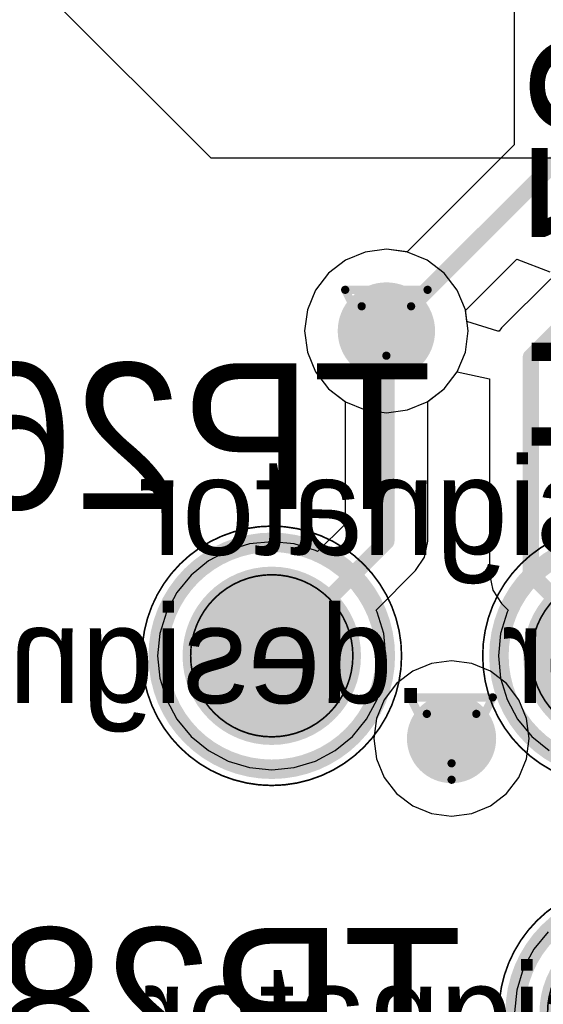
# Model space of a CAD drawing. Header units: millimetres. Extents: x 138 to 555, y 26 to 334.
# Tile 466 of 656: x 269.77 to 272.99, y 135.66 to 141.73. Entities that reach past the tile are written whole.
import ezdxf

# ---------------------------------------------------------------- set-up
doc = ezdxf.new("R2010")
doc.units = ezdxf.units.MM
for name, color, linetype in [('BottomLayer', 5, 'Continuous'), ('BottomOverlay', 54, 'Continuous'), ('BottomPaste', 16, 'Continuous'), ('BottomSolder', 6, 'Continuous'), ('DrillDrawing', 1, 'Continuous'), ('Mechanical21', 56, 'Continuous'), ('Mechanical30', 56, 'Continuous'), ('MidLayer1', 16, 'Continuous'), ('MidLayer2', 76, 'Continuous'), ('MidLayer3', 90, 'Continuous'), ('MidLayer4', 156, 'Continuous'), ('MultiLayer', 9, 'Continuous'), ('TopLayer', 1, 'Continuous'), ('ViaHoleLayer', 16, 'Continuous')]:
    doc.layers.add(name, color=color, linetype=linetype)

# ---------------------------------------------------------------- blocks, each defined once
blk = doc.blocks.new('TP_SMD_1MM_B_557')
at = {"layer": 'BottomLayer', "const_width": 0.5}
blk.add_lwpolyline([(-0.25, 0, 1), (0.25, 0, 1)], format="xyb", close=True, dxfattribs=at)
at = {"layer": 'BottomOverlay'}
for points, const_width in [([(0.7, 0, 1), (-0.7, 0, 1)], 0.12), ([(-0.73, 0, 1), (-0.67, 0, 1)], 0.06), ([(0.67, 0, 1), (0.73, 0, 1)], 0.06)]:
    blk.add_lwpolyline(points, format="xyb", close=True, dxfattribs=dict(at, const_width=const_width))
at = {"layer": 'BottomPaste', "const_width": 0.5}
blk.add_lwpolyline([(-0.25, 0, 1), (0.25, 0, 1)], format="xyb", close=True, dxfattribs=at)
at = {"layer": 'BottomSolder', "const_width": 0.55}
blk.add_lwpolyline([(-0.275, 0, 1), (0.275, 0, 1)], format="xyb", close=True, dxfattribs=at)
at = {"layer": 'Mechanical21'}
for points, const_width in [([(0.8, 0, 1), (-0.8, 0, 1)], 0.01), ([(-0.8025, 0, 1), (-0.7975, 0, 1)], 0.005), ([(0.7975, 0, 1), (0.8025, 0, 1)], 0.005)]:
    blk.add_lwpolyline(points, format="xyb", close=True, dxfattribs=dict(at, const_width=const_width))
at = {"layer": 'Mechanical30'}
for points, const_width in [([(0.5, 0, 1), (-0.5, 0, 1)], 0.01), ([(-0.5025, 0, 1), (-0.4975, 0, 1)], 0.005), ([(0.4975, 0, 1), (0.5025, 0, 1)], 0.005)]:
    blk.add_lwpolyline(points, format="xyb", close=True, dxfattribs=dict(at, const_width=const_width))
blk = doc.blocks.new('TP_SMD_1MM_B_558')
at = {"layer": 'BottomLayer', "const_width": 0.5}
blk.add_lwpolyline([(-0.25, 0, 1), (0.25, 0, 1)], format="xyb", close=True, dxfattribs=at)
at = {"layer": 'BottomOverlay'}
for points, const_width in [([(0.7, 0, 1), (-0.7, 0, 1)], 0.12), ([(-0.73, 0, 1), (-0.67, 0, 1)], 0.06), ([(0.67, 0, 1), (0.73, 0, 1)], 0.06)]:
    blk.add_lwpolyline(points, format="xyb", close=True, dxfattribs=dict(at, const_width=const_width))
at = {"layer": 'BottomPaste', "const_width": 0.5}
blk.add_lwpolyline([(-0.25, 0, 1), (0.25, 0, 1)], format="xyb", close=True, dxfattribs=at)
at = {"layer": 'BottomSolder', "const_width": 0.55}
blk.add_lwpolyline([(-0.275, 0, 1), (0.275, 0, 1)], format="xyb", close=True, dxfattribs=at)
at = {"layer": 'Mechanical21'}
for points, const_width in [([(0.8, 0, 1), (-0.8, 0, 1)], 0.01), ([(-0.8025, 0, 1), (-0.7975, 0, 1)], 0.005), ([(0.7975, 0, 1), (0.8025, 0, 1)], 0.005)]:
    blk.add_lwpolyline(points, format="xyb", close=True, dxfattribs=dict(at, const_width=const_width))
at = {"layer": 'Mechanical30'}
for points, const_width in [([(0.5, 0, 1), (-0.5, 0, 1)], 0.01), ([(-0.5025, 0, 1), (-0.4975, 0, 1)], 0.005), ([(0.4975, 0, 1), (0.5025, 0, 1)], 0.005)]:
    blk.add_lwpolyline(points, format="xyb", close=True, dxfattribs=dict(at, const_width=const_width))
blk = doc.blocks.new('TP_SMD_1MM_B_559')
at = {"layer": 'BottomLayer', "const_width": 0.5}
blk.add_lwpolyline([(-0.25, 0, 1), (0.25, 0, 1)], format="xyb", close=True, dxfattribs=at)
at = {"layer": 'BottomOverlay'}
for points, const_width in [([(0.7, 0, 1), (-0.7, 0, 1)], 0.12), ([(-0.73, 0, 1), (-0.67, 0, 1)], 0.06), ([(0.67, 0, 1), (0.73, 0, 1)], 0.06)]:
    blk.add_lwpolyline(points, format="xyb", close=True, dxfattribs=dict(at, const_width=const_width))
at = {"layer": 'BottomPaste', "const_width": 0.5}
blk.add_lwpolyline([(-0.25, 0, 1), (0.25, 0, 1)], format="xyb", close=True, dxfattribs=at)
at = {"layer": 'BottomSolder', "const_width": 0.55}
blk.add_lwpolyline([(-0.275, 0, 1), (0.275, 0, 1)], format="xyb", close=True, dxfattribs=at)
at = {"layer": 'Mechanical21'}
for points, const_width in [([(0.8, 0, 1), (-0.8, 0, 1)], 0.01), ([(-0.8025, 0, 1), (-0.7975, 0, 1)], 0.005), ([(0.7975, 0, 1), (0.8025, 0, 1)], 0.005)]:
    blk.add_lwpolyline(points, format="xyb", close=True, dxfattribs=dict(at, const_width=const_width))
at = {"layer": 'Mechanical30'}
for points, const_width in [([(0.5, 0, 1), (-0.5, 0, 1)], 0.01), ([(-0.5025, 0, 1), (-0.4975, 0, 1)], 0.005), ([(0.4975, 0, 1), (0.5025, 0, 1)], 0.005)]:
    blk.add_lwpolyline(points, format="xyb", close=True, dxfattribs=dict(at, const_width=const_width))

msp = doc.modelspace()

# ---------------------------------------------------------------- linework, layer by layer
at = {"layer": 'BottomLayer'}
for p, q in [((272.0269, 140.3154), (271.8964, 140.2982)), ((272.1574, 140.2982), (272.0269, 140.3154)), ((271.8964, 140.2982), (271.7747, 140.2478)), ((272.279, 140.2478), (272.1574, 140.2982)), ((271.7747, 140.2478), (271.6703, 140.1677)), ((272.3835, 140.1677), (272.279, 140.2478)), ((271.6703, 140.1677), (271.5901, 140.0632)), ((272.4636, 140.0632), (272.3835, 140.1677)), ((273.0397, 140.1331), (272.7373, 139.8306)), ((271.5901, 140.0632), (271.5398, 139.9416)), ((272.514, 139.9416), (272.4636, 140.0632)), ((271.5398, 139.9416), (271.5226, 139.8111)), ((272.5234, 139.8705), (272.514, 139.9416)), ((272.7135, 139.8093), (272.5234, 139.8705)), ((272.7373, 139.8306), (272.723, 139.8092)), ((271.5226, 139.8111), (271.5398, 139.6805)), ((272.723, 139.8092), (272.7135, 139.8093)), ((271.5398, 139.6805), (271.5901, 139.5589)), ((271.5901, 139.5589), (271.6703, 139.4545)), ((272.3835, 139.4545), (272.4636, 139.5589)), ((272.4636, 139.5589), (272.6626, 139.5167)), ((272.6626, 139.5167), (272.6626, 138.3103)), ((271.6703, 139.4545), (271.772, 139.3764)), ((272.2818, 139.3764), (272.3835, 139.4545)), ((271.772, 139.3764), (271.772, 138.6194)), ((272.2818, 138.5138), (272.2818, 139.3764)), ((271.772, 138.6194), (271.6028, 138.4502)), ((271.1832, 138.4973), (271.0513, 138.4572)), ((271.3204, 138.5108), (271.1832, 138.4973)), ((271.4577, 138.4973), (271.3204, 138.5108)), ((271.5896, 138.4572), (271.4577, 138.4973)), ((272.2624, 138.4163), (272.2818, 138.5138)), ((271.0513, 138.4572), (270.9297, 138.3922)), ((271.6028, 138.4502), (271.5896, 138.4572)), ((270.9297, 138.3922), (270.8231, 138.3048)), ((272.2071, 138.3336), (272.2624, 138.4163)), ((271.9633, 138.0897), (272.2071, 138.3336)), ((272.6626, 138.3103), (272.682, 138.2128)), ((270.8231, 138.3048), (270.7356, 138.1982)), ((270.7356, 138.1982), (270.6706, 138.0766)), ((272.682, 138.2128), (272.7373, 138.1301)), ((272.7373, 138.1301), (272.7776, 138.0897)), ((270.6706, 138.0766), (270.6306, 137.9446)), ((271.9703, 138.0766), (271.9633, 138.0897)), ((272.0103, 137.9446), (271.9703, 138.0766)), ((272.7706, 138.0766), (272.7306, 137.9446)), ((272.7776, 138.0897), (272.7706, 138.0766)), ((270.6306, 137.9446), (270.6171, 137.8074)), ((272.0238, 137.8074), (272.0103, 137.9446)), ((272.7306, 137.9446), (272.7171, 137.8074)), ((270.6171, 137.8074), (270.6306, 137.6702)), ((272.0103, 137.6702), (272.0238, 137.8074)), ((272.7171, 137.8074), (272.7306, 137.6702)), ((270.6306, 137.6702), (270.6706, 137.5382)), ((271.9703, 137.5382), (272.0103, 137.6702)), ((272.7306, 137.6702), (272.7706, 137.5382)), ((270.6706, 137.5382), (270.7356, 137.4166)), ((271.9053, 137.4166), (271.9703, 137.5382)), ((272.7706, 137.5382), (272.8356, 137.4166)), ((270.7356, 137.4166), (270.8231, 137.31)), ((271.8178, 137.31), (271.9053, 137.4166)), ((272.8356, 137.4166), (272.9231, 137.31)), ((270.8231, 137.31), (270.9297, 137.2226)), ((271.7112, 137.2226), (271.8178, 137.31)), ((272.9231, 137.31), (273.0297, 137.2226)), ((270.9297, 137.2226), (271.0513, 137.1576)), ((271.5896, 137.1576), (271.7112, 137.2226)), ((271.0513, 137.1576), (271.1832, 137.1175)), ((271.4577, 137.1175), (271.5896, 137.1576)), ((271.1832, 137.1175), (271.3204, 137.104)), ((271.3204, 137.104), (271.4577, 137.1175)), ((273.0231, 136.1048), (272.9356, 135.9982)), ((272.9356, 135.9982), (272.8706, 135.8766)), ((272.8706, 135.8766), (272.8306, 135.7446)), ((272.8306, 135.7446), (272.8171, 135.6074))]:
    msp.add_line(p, q, dxfattribs=at)
at = {"layer": 'BottomLayer', "const_width": 0.1}
for points in [[(272.9175, 139.6504), (273.5273, 140.2602)], [(272.0269, 138.5138), (272.0269, 139.8111)], [(272.9175, 138.3103), (272.9175, 139.6504)], [(271.3205, 137.8074), (272.0269, 138.5138)], [(272.9175, 138.3103), (273.4205, 137.8074)]]:
    msp.add_lwpolyline(points, dxfattribs=at)
at = {"layer": 'BottomLayer'}
for points, const_width in [([(271.8769, 139.8111, 1), (272.1769, 139.8111, 1)], 0.3), ([(272.0019, 139.8111, 1), (272.0519, 139.8111, 1)], 0.05), ([(272.8925, 139.6504, 1), (272.9425, 139.6504, 1)], 0.05), ([(272.8925, 139.6504, 1), (272.9425, 139.6504, 1)], 0.05), ([(272.0019, 138.5138, 1), (272.0519, 138.5138, 1)], 0.05), ([(272.0019, 138.5138, 1), (272.0519, 138.5138, 1)], 0.05), ([(272.8925, 138.3103, 1), (272.9425, 138.3103, 1)], 0.05), ([(272.8925, 138.3103, 1), (272.9425, 138.3103, 1)], 0.05), ([(271.2955, 137.8074, 1), (271.3455, 137.8074, 1)], 0.05), ([(272.2911, 137.2967, 1), (272.5661, 137.2967, 1)], 0.275)]:
    msp.add_lwpolyline(points, format="xyb", close=True, dxfattribs=dict(at, const_width=const_width))
at = {"layer": 'DrillDrawing', "const_width": 0.0508}
for points in [[(271.7729, 140.0651), (272.2809, 140.0651)], [(271.7729, 140.0651), (272.0269, 139.5571)], [(272.0269, 139.5571), (272.2809, 140.0651)], [(271.8745, 139.9635), (272.1793, 139.9635)], [(271.8745, 139.9635), (272.0269, 139.6587)], [(272.0269, 139.6587), (272.1793, 139.9635)], [(272.1746, 137.5507), (272.6826, 137.5507)], [(272.1746, 137.5507), (272.4286, 137.0427)], [(272.4286, 137.0427), (272.6826, 137.5507)], [(272.2762, 137.4491), (272.581, 137.4491)], [(272.2762, 137.4491), (272.4286, 137.1443)], [(272.4286, 137.1443), (272.581, 137.4491)]]:
    msp.add_lwpolyline(points, dxfattribs=at)
at = {"layer": 'DrillDrawing', "const_width": 0.0254}
for points in [[(271.7602, 140.0651, 1), (271.7856, 140.0651, 1)], [(271.7602, 140.0651, 1), (271.7856, 140.0651, 1)], [(272.2682, 140.0651, 1), (272.2936, 140.0651, 1)], [(272.2682, 140.0651, 1), (272.2936, 140.0651, 1)], [(271.8618, 139.9635, 1), (271.8872, 139.9635, 1)], [(271.8618, 139.9635, 1), (271.8872, 139.9635, 1)], [(272.1666, 139.9635, 1), (272.192, 139.9635, 1)], [(272.1666, 139.9635, 1), (272.192, 139.9635, 1)], [(272.0142, 139.6587, 1), (272.0396, 139.6587, 1)], [(272.0142, 139.6587, 1), (272.0396, 139.6587, 1)], [(272.0142, 139.5571, 1), (272.0396, 139.5571, 1)], [(272.0142, 139.5571, 1), (272.0396, 139.5571, 1)], [(272.1619, 137.5507, 1), (272.1873, 137.5507, 1)], [(272.1619, 137.5507, 1), (272.1873, 137.5507, 1)], [(272.6699, 137.5507, 1), (272.6953, 137.5507, 1)], [(272.6699, 137.5507, 1), (272.6953, 137.5507, 1)], [(272.2635, 137.4491, 1), (272.2889, 137.4491, 1)], [(272.2635, 137.4491, 1), (272.2889, 137.4491, 1)], [(272.5683, 137.4491, 1), (272.5937, 137.4491, 1)], [(272.5683, 137.4491, 1), (272.5937, 137.4491, 1)], [(272.4159, 137.1443, 1), (272.4413, 137.1443, 1)], [(272.4159, 137.1443, 1), (272.4413, 137.1443, 1)], [(272.4159, 137.0427, 1), (272.4413, 137.0427, 1)], [(272.4159, 137.0427, 1), (272.4413, 137.0427, 1)]]:
    msp.add_lwpolyline(points, format="xyb", close=True, dxfattribs=at)
at = {"layer": 'MidLayer1'}
for p, q in [((250.9249, 160.8992), (270.9439, 140.8802)), ((270.9439, 140.8802), (273.433, 140.8802)), ((272.0269, 140.3154), (271.8964, 140.2982)), ((272.1574, 140.2982), (272.0269, 140.3154)), ((271.8964, 140.2982), (271.7747, 140.2478)), ((272.279, 140.2478), (272.1574, 140.2982)), ((271.7747, 140.2478), (271.6703, 140.1677)), ((272.3835, 140.1677), (272.279, 140.2478)), ((271.6703, 140.1677), (271.5901, 140.0632)), ((272.4636, 140.0632), (272.3835, 140.1677)), ((271.5901, 140.0632), (271.5398, 139.9416)), ((272.514, 139.9416), (272.4636, 140.0632)), ((271.5398, 139.9416), (271.5226, 139.8111)), ((272.5312, 139.8111), (272.514, 139.9416)), ((271.5226, 139.8111), (271.5398, 139.6805)), ((272.514, 139.6805), (272.5312, 139.8111)), ((271.5398, 139.6805), (271.5901, 139.5589)), ((272.4636, 139.5589), (272.514, 139.6805)), ((271.5901, 139.5589), (271.6703, 139.4545)), ((272.3835, 139.4545), (272.4636, 139.5589)), ((271.6703, 139.4545), (271.7747, 139.3743)), ((272.279, 139.3743), (272.3835, 139.4545)), ((271.7747, 139.3743), (271.8964, 139.3239)), ((272.1574, 139.3239), (272.279, 139.3743)), ((271.8964, 139.3239), (272.0269, 139.3067)), ((272.0269, 139.3067), (272.1574, 139.3239)), ((272.4286, 137.7758), (272.3046, 137.7595)), ((272.5526, 137.7595), (272.4286, 137.7758)), ((272.1891, 137.7117), (272.0898, 137.6355)), ((272.3046, 137.7595), (272.1891, 137.7117)), ((272.6682, 137.7117), (272.5526, 137.7595)), ((272.7674, 137.6355), (272.6682, 137.7117)), ((272.0898, 137.6355), (272.0137, 137.5363)), ((272.8435, 137.5363), (272.7674, 137.6355)), ((272.0137, 137.5363), (271.9658, 137.4207)), ((272.8914, 137.4207), (272.8435, 137.5363)), ((271.9658, 137.4207), (271.9495, 137.2967)), ((272.9077, 137.2967), (272.8914, 137.4207)), ((271.9495, 137.2967), (271.9658, 137.1727)), ((272.8914, 137.1727), (272.9077, 137.2967)), ((271.9658, 137.1727), (272.0137, 137.0572)), ((272.8435, 137.0572), (272.8914, 137.1727)), ((272.0137, 137.0572), (272.0898, 136.958)), ((272.7674, 136.958), (272.8435, 137.0572)), ((272.0898, 136.958), (272.1891, 136.8818)), ((272.6682, 136.8818), (272.7674, 136.958)), ((272.1891, 136.8818), (272.3046, 136.834)), ((272.5526, 136.834), (272.6682, 136.8818)), ((272.3046, 136.834), (272.4286, 136.8176)), ((272.4286, 136.8176), (272.5526, 136.834))]:
    msp.add_line(p, q, dxfattribs=at)
for points, const_width in [([(271.8769, 139.8111, 1), (272.1769, 139.8111, 1)], 0.3), ([(272.2911, 137.2967, 1), (272.5661, 137.2967, 1)], 0.275)]:
    msp.add_lwpolyline(points, format="xyb", close=True, dxfattribs=dict(at, const_width=const_width))
at = {"layer": 'MidLayer2'}
for p, q in [((272.0269, 140.3154), (271.8964, 140.2982)), ((272.1574, 140.2982), (272.0269, 140.3154)), ((271.8964, 140.2982), (271.7747, 140.2478)), ((272.279, 140.2478), (272.1574, 140.2982)), ((271.7747, 140.2478), (271.6703, 140.1677)), ((272.3835, 140.1677), (272.279, 140.2478)), ((271.6703, 140.1677), (271.5901, 140.0632)), ((272.4636, 140.0632), (272.3835, 140.1677)), ((271.5901, 140.0632), (271.5398, 139.9416)), ((272.514, 139.9416), (272.4636, 140.0632)), ((271.5398, 139.9416), (271.5226, 139.8111)), ((272.5312, 139.8111), (272.514, 139.9416)), ((271.5226, 139.8111), (271.5398, 139.6805)), ((272.514, 139.6805), (272.5312, 139.8111)), ((271.5398, 139.6805), (271.5901, 139.5589)), ((272.4636, 139.5589), (272.514, 139.6805)), ((271.5901, 139.5589), (271.6703, 139.4545)), ((272.3835, 139.4545), (272.4636, 139.5589)), ((271.6703, 139.4545), (271.7747, 139.3743)), ((272.279, 139.3743), (272.3835, 139.4545)), ((271.7747, 139.3743), (271.8964, 139.3239)), ((272.1574, 139.3239), (272.279, 139.3743)), ((271.8964, 139.3239), (272.0269, 139.3067)), ((272.0269, 139.3067), (272.1574, 139.3239))]:
    msp.add_line(p, q, dxfattribs=at)
for points, const_width in [([(271.8769, 139.8111, 1), (272.1769, 139.8111, 1)], 0.3), ([(272.2911, 137.2967, 1), (272.5661, 137.2967, 1)], 0.275)]:
    msp.add_lwpolyline(points, format="xyb", close=True, dxfattribs=dict(at, const_width=const_width))
at = {"layer": 'MidLayer3'}
for p, q in [((272.0269, 140.3154), (271.8964, 140.2982)), ((272.1574, 140.2982), (272.0269, 140.3154)), ((271.8964, 140.2982), (271.7747, 140.2478)), ((272.279, 140.2478), (272.1574, 140.2982)), ((271.7747, 140.2478), (271.6703, 140.1677)), ((272.3835, 140.1677), (272.279, 140.2478)), ((271.6703, 140.1677), (271.5901, 140.0632)), ((272.4636, 140.0632), (272.3835, 140.1677)), ((271.5901, 140.0632), (271.5398, 139.9416)), ((272.514, 139.9416), (272.4636, 140.0632)), ((271.5398, 139.9416), (271.5226, 139.8111)), ((272.5312, 139.8111), (272.514, 139.9416)), ((271.5226, 139.8111), (271.5398, 139.6805)), ((272.514, 139.6805), (272.5312, 139.8111)), ((271.5398, 139.6805), (271.5901, 139.5589)), ((272.4636, 139.5589), (272.514, 139.6805)), ((271.5901, 139.5589), (271.6703, 139.4545)), ((272.3835, 139.4545), (272.4636, 139.5589)), ((271.6703, 139.4545), (271.7747, 139.3743)), ((272.279, 139.3743), (272.3835, 139.4545)), ((271.7747, 139.3743), (271.8964, 139.3239)), ((272.1574, 139.3239), (272.279, 139.3743)), ((271.8964, 139.3239), (272.0269, 139.3067)), ((272.0269, 139.3067), (272.1574, 139.3239))]:
    msp.add_line(p, q, dxfattribs=at)
for points, const_width in [([(271.8769, 139.8111, 1), (272.1769, 139.8111, 1)], 0.3), ([(272.2911, 137.2967, 1), (272.5661, 137.2967, 1)], 0.275)]:
    msp.add_lwpolyline(points, format="xyb", close=True, dxfattribs=dict(at, const_width=const_width))
at = {"layer": 'MidLayer4'}
for p, q in [((272.0269, 140.3154), (271.8964, 140.2982)), ((272.1574, 140.2982), (272.0269, 140.3154)), ((271.8964, 140.2982), (271.7747, 140.2478)), ((272.279, 140.2478), (272.1574, 140.2982)), ((271.7747, 140.2478), (271.6703, 140.1677)), ((272.3835, 140.1677), (272.279, 140.2478)), ((271.6703, 140.1677), (271.5901, 140.0632)), ((272.4636, 140.0632), (272.3835, 140.1677)), ((271.5901, 140.0632), (271.5398, 139.9416)), ((272.514, 139.9416), (272.4636, 140.0632)), ((271.5398, 139.9416), (271.5226, 139.8111)), ((272.5312, 139.8111), (272.514, 139.9416)), ((271.5226, 139.8111), (271.5398, 139.6805)), ((272.514, 139.6805), (272.5312, 139.8111)), ((271.5398, 139.6805), (271.5901, 139.5589)), ((272.4636, 139.5589), (272.514, 139.6805)), ((271.5901, 139.5589), (271.6703, 139.4545)), ((272.3835, 139.4545), (272.4636, 139.5589)), ((271.6703, 139.4545), (271.7747, 139.3743)), ((272.279, 139.3743), (272.3835, 139.4545)), ((271.7747, 139.3743), (271.8964, 139.3239)), ((272.1574, 139.3239), (272.279, 139.3743)), ((271.8964, 139.3239), (272.0269, 139.3067)), ((272.0269, 139.3067), (272.1574, 139.3239)), ((272.4286, 137.7758), (272.3046, 137.7595)), ((272.5526, 137.7595), (272.4286, 137.7758)), ((272.1891, 137.7117), (272.0898, 137.6355)), ((272.3046, 137.7595), (272.1891, 137.7117)), ((272.6682, 137.7117), (272.5526, 137.7595)), ((272.7674, 137.6355), (272.6682, 137.7117)), ((272.0898, 137.6355), (272.0137, 137.5363)), ((272.8435, 137.5363), (272.7674, 137.6355)), ((272.0137, 137.5363), (271.9658, 137.4207)), ((272.8914, 137.4207), (272.8435, 137.5363)), ((271.9658, 137.4207), (271.9495, 137.2967)), ((272.9077, 137.2967), (272.8914, 137.4207)), ((271.9495, 137.2967), (271.9658, 137.1727)), ((272.8914, 137.1727), (272.9077, 137.2967)), ((271.9658, 137.1727), (272.0137, 137.0572)), ((272.8435, 137.0572), (272.8914, 137.1727)), ((272.0137, 137.0572), (272.0898, 136.958)), ((272.7674, 136.958), (272.8435, 137.0572)), ((272.0898, 136.958), (272.1891, 136.8818)), ((272.6682, 136.8818), (272.7674, 136.958)), ((272.1891, 136.8818), (272.3046, 136.834)), ((272.5526, 136.834), (272.6682, 136.8818)), ((272.3046, 136.834), (272.4286, 136.8176)), ((272.4286, 136.8176), (272.5526, 136.834))]:
    msp.add_line(p, q, dxfattribs=at)
for points, const_width in [([(271.8769, 139.8111, 1), (272.1769, 139.8111, 1)], 0.3), ([(272.2911, 137.2967, 1), (272.5661, 137.2967, 1)], 0.275)]:
    msp.add_lwpolyline(points, format="xyb", close=True, dxfattribs=dict(at, const_width=const_width))
at = {"layer": 'MultiLayer'}
for points, const_width in [([(271.8769, 139.8111, 1), (272.1769, 139.8111, 1)], 0.3), ([(272.2911, 137.2967, 1), (272.5661, 137.2967, 1)], 0.275)]:
    msp.add_lwpolyline(points, format="xyb", close=True, dxfattribs=dict(at, const_width=const_width))
at = {"layer": 'TopLayer'}
for p, q in [((272.8155, 143.1524), (272.8155, 140.9602)), ((272.8155, 140.9602), (272.154, 140.2986)), ((272.0269, 140.3154), (271.8964, 140.2982)), ((272.154, 140.2986), (272.0269, 140.3154)), ((271.8964, 140.2982), (271.7747, 140.2478)), ((272.5145, 139.9382), (272.83, 140.2537)), ((272.83, 140.2537), (273.0342, 140.1751)), ((271.7747, 140.2478), (271.6703, 140.1677)), ((271.6703, 140.1677), (271.5901, 140.0632)), ((271.5901, 140.0632), (271.5398, 139.9416)), ((271.5398, 139.9416), (271.5226, 139.8111)), ((272.5312, 139.8111), (272.5145, 139.9382)), ((271.5226, 139.8111), (271.5398, 139.6805)), ((272.514, 139.6805), (272.5312, 139.8111)), ((271.5398, 139.6805), (271.5901, 139.5589)), ((272.4636, 139.5589), (272.514, 139.6805)), ((271.5901, 139.5589), (271.6703, 139.4545)), ((272.3835, 139.4545), (272.4636, 139.5589)), ((271.6703, 139.4545), (271.7747, 139.3743)), ((272.279, 139.3743), (272.3835, 139.4545)), ((271.7747, 139.3743), (271.8964, 139.3239)), ((272.1574, 139.3239), (272.279, 139.3743)), ((271.8964, 139.3239), (272.0269, 139.3067)), ((272.0269, 139.3067), (272.1574, 139.3239))]:
    msp.add_line(p, q, dxfattribs=at)
at = {"layer": 'TopLayer', "const_width": 0.1}
msp.add_lwpolyline([(272.0269, 139.8111), (273.0704, 140.8546)], dxfattribs=at)
at = {"layer": 'TopLayer'}
for points, const_width in [([(271.8769, 139.8111, 1), (272.1769, 139.8111, 1)], 0.3), ([(272.0019, 139.8111, 1), (272.0519, 139.8111, 1)], 0.05), ([(272.2911, 137.2967, 1), (272.5661, 137.2967, 1)], 0.275)]:
    msp.add_lwpolyline(points, format="xyb", close=True, dxfattribs=dict(at, const_width=const_width))
at = {"layer": 'ViaHoleLayer', "const_width": 0.15}
for points in [[(271.9519, 139.8111, 1), (272.1019, 139.8111, 1)], [(272.3536, 137.2967, 1), (272.5036, 137.2967, 1)]]:
    msp.add_lwpolyline(points, format="xyb", close=True, dxfattribs=at)

# ---------------------------------------------------------------- block references
at = {"rotation": 360}
for name, p in [('TP_SMD_1MM_B_557', (271.3204, 137.8074)), ('TP_SMD_1MM_B_558', (273.4205, 137.8074)), ('TP_SMD_1MM_B_559', (273.5205, 135.6074))]:
    msp.add_blockref(name, p, dxfattribs=at)

# ---------------------------------------------------------------- texts
at = {"layer": 'BottomOverlay', "text_generation_flag": 2}
msp.add_text('TP25', height=0.9, rotation=270, dxfattribs=at).set_placement((272.9229, 138.793))
for s, p in [('TP26', (272.3065, 138.7126)), ('TP28', (272.4941, 135.2287))]:
    msp.add_text(s, height=0.9, dxfattribs=at).set_placement(p)
at = {"layer": 'Mechanical30', "text_generation_flag": 2}
for p in [(274.4699, 138.4299), (272.288, 137.5156), (276.7076, 137.5156), (274.4978, 135.3058)]:
    msp.add_text('.designator', height=0.599999, dxfattribs=at).set_placement(p)

doc.saveas('drawing.dxf')
